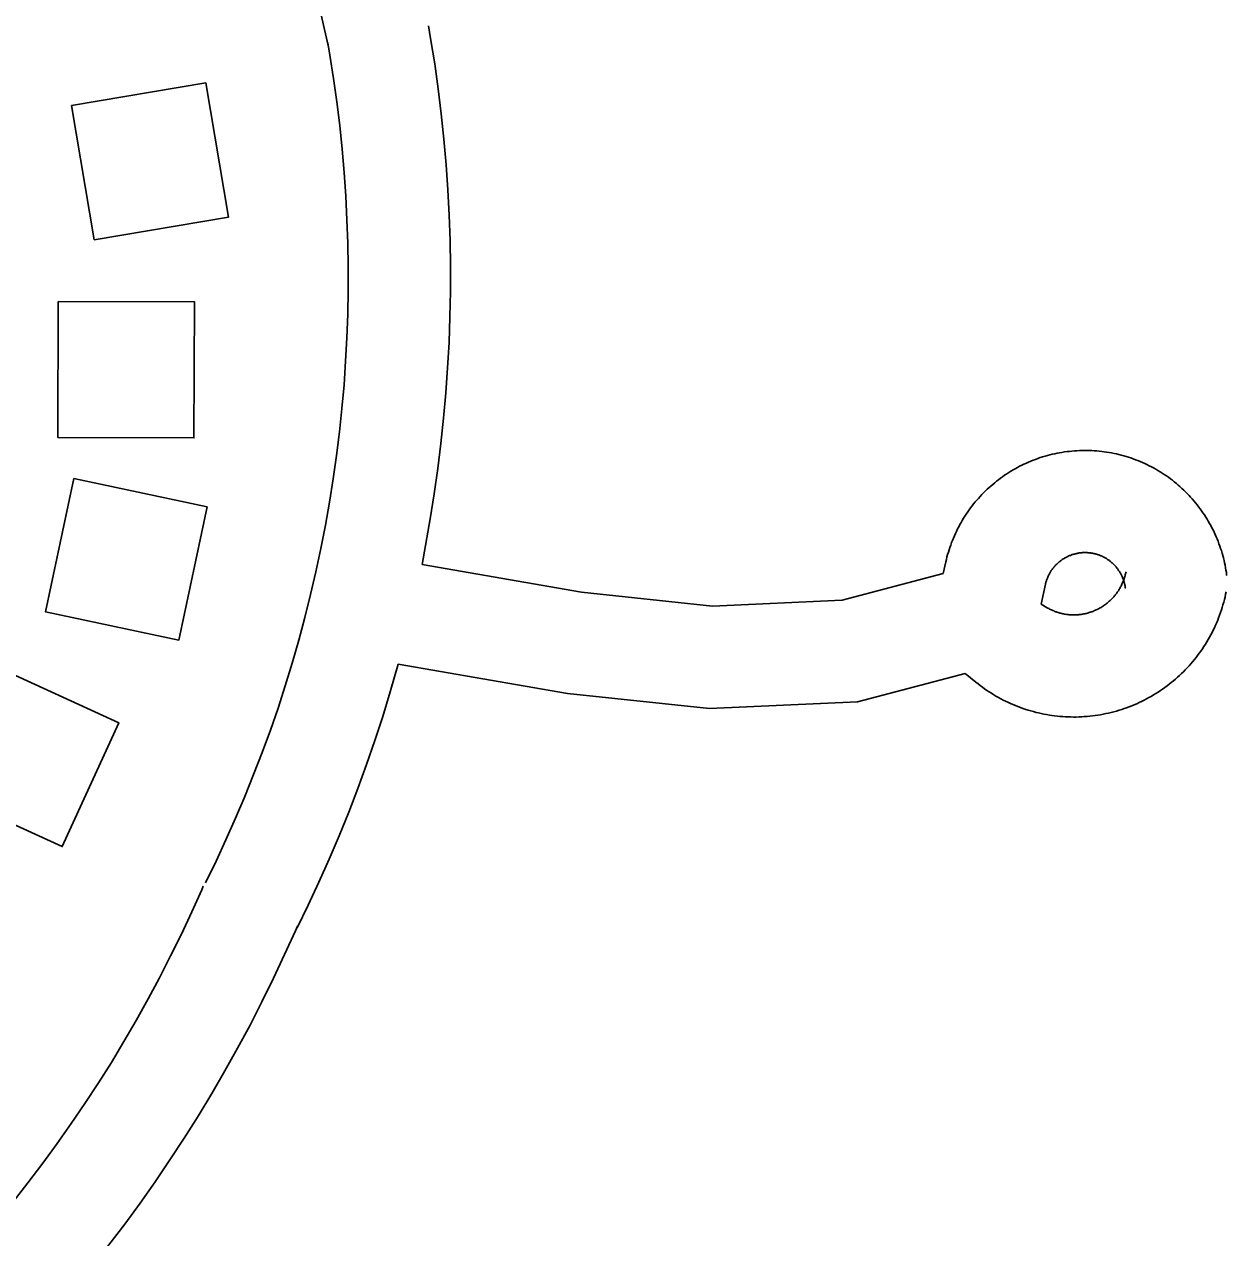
# Model space of a CAD drawing. Extents: x 3540316 to 3578335, y 553172 to 578787.
# Drawn here: x 3544859 to 3545212.2, y 575168.3 to 575524.7 of the extents above; entities that cross this region are included whole.
import ezdxf

# ---------------------------------------------------------------- set-up
doc = ezdxf.new("R2010")
doc.units = 0
doc.layers.add('V-BLDG-OTLN', color=7, linetype='Continuous')
doc.layers.add('V-ROAD-CNTR', color=7, linetype='Continuous')

msp = doc.modelspace()

# ---------------------------------------------------------------- linework, layer by layer
at = {"layer": 'V-BLDG-OTLN'}
for points in [[(3544872.94, 575500.85), (3544879.62, 575461.42), (3544919.06, 575468.1), (3544912.38, 575507.54)], [(3544869.03, 575443.35), (3544868.89, 575403.35), (3544908.89, 575403.22), (3544909.03, 575443.22)], [(3544912.74, 575382.97), (3544873.61, 575391.29), (3544865.28, 575352.17), (3544904.41, 575343.84)], [(3544850.43, 575336.18), (3544833.81, 575299.79), (3544870.19, 575283.17), (3544886.81, 575319.56)]]:
    msp.add_lwpolyline(points, close=True, dxfattribs=at)
at = {"layer": 'V-ROAD-CNTR'}
for points in [[(3544868.24, 575897.15), (3544872.43, 575850.92), (3544916.5, 575657.53), (3544948.35, 575518.46)], [(3544977.75, 575524.33), (3544978.4, 575520.55), (3544979.59, 575513.17), (3544980.58, 575505.78), (3544981.5, 575498.39), (3544982.29, 575490.95), (3544982.92, 575483.48), (3544983.42, 575476.07), (3544983.8, 575468.67), (3544984.09, 575461.18), (3544984.19, 575453.7), (3544984.19, 575446.25), (3544984.04, 575438.79), (3544983.8, 575431.3), (3544983.38, 575423.85), (3544982.87, 575416.45), (3544982.22, 575409), (3544981.41, 575401.55), (3544980.5, 575394.2), (3544979.47, 575386.77), (3544978.29, 575379.42), (3544975.93, 575366)], [(3544948.18, 575519.28), (3544948.8, 575515.65), (3544949.91, 575508.78), (3544950.83, 575501.93), (3544951.69, 575494.97), (3544952.42, 575488.09), (3544953.01, 575481.2), (3544953.47, 575474.29), (3544953.83, 575467.31), (3544954.1, 575460.4), (3544954.19, 575453.5), (3544954.19, 575446.55), (3544954.05, 575439.58), (3544953.83, 575432.64), (3544953.44, 575425.73), (3544952.96, 575418.78), (3544952.36, 575411.91), (3544951.61, 575405), (3544950.76, 575398.11), (3544949.8, 575391.22), (3544948.7, 575384.4), (3544947.5, 575377.55), (3544946.15, 575370.75), (3544944.7, 575363.92), (3544943.16, 575357.19), (3544941.48, 575350.48), (3544939.65, 575343.79), (3544937.74, 575337.1), (3544935.7, 575330.43), (3544933.57, 575323.85), (3544931.32, 575317.33), (3544928.91, 575310.8), (3544926.42, 575304.3), (3544923.84, 575297.9), (3544921.09, 575291.5), (3544918.26, 575285.12), (3544915.36, 575278.88), (3544912.25, 575272.56)], [(3545128.94, 575363.35), (3545129.71, 575366.85), (3545129.87, 575367.55), (3545130.05, 575368.25), (3545130.24, 575368.97), (3545130.46, 575369.69), (3545130.66, 575370.34), (3545130.88, 575371.02), (3545131.14, 575371.76), (3545131.4, 575372.47), (3545131.64, 575373.09), (3545131.92, 575373.79), (3545132.23, 575374.51), (3545132.51, 575375.13), (3545132.81, 575375.76), (3545133.15, 575376.47), (3545133.49, 575377.11), (3545133.84, 575377.77), (3545134.19, 575378.39), (3545134.55, 575379.01), (3545134.94, 575379.66), (3545135.32, 575380.26), (3545135.72, 575380.87), (3545136.15, 575381.5), (3545136.55, 575382.07), (3545136.99, 575382.67), (3545137.44, 575383.26), (3545137.88, 575383.82), (3545138.37, 575384.42), (3545138.82, 575384.95), (3545139.27, 575385.47), (3545139.8, 575386.06), (3545140.32, 575386.61), (3545140.79, 575387.09), (3545141.31, 575387.61), (3545141.87, 575388.15), (3545142.4, 575388.64), (3545142.91, 575389.09), (3545143.49, 575389.59), (3545144.06, 575390.07), (3545144.63, 575390.52), (3545145.19, 575390.96), (3545145.79, 575391.41), (3545146.39, 575391.84), (3545146.97, 575392.24), (3545147.59, 575392.66), (3545148.22, 575393.07), (3545148.82, 575393.43), (3545149.45, 575393.81), (3545150.1, 575394.18), (3545150.74, 575394.53), (3545151.39, 575394.88), (3545152.02, 575395.19), (3545152.67, 575395.51), (3545153.37, 575395.84), (3545154.04, 575396.13), (3545154.7, 575396.41), (3545155.37, 575396.67), (3545156.03, 575396.93), (3545156.77, 575397.19), (3545157.46, 575397.43), (3545158.13, 575397.64), (3545158.86, 575397.86), (3545159.55, 575398.05), (3545160.21, 575398.23), (3545160.97, 575398.42), (3545161.69, 575398.58), (3545162.4, 575398.73), (3545163.14, 575398.87), (3545163.82, 575398.99), (3545164.54, 575399.1), (3545165.32, 575399.21), (3545165.99, 575399.28), (3545166.71, 575399.36), (3545167.49, 575399.43), (3545168.21, 575399.47), (3545168.94, 575399.51)], [(3545168.94, 575399.51), (3545169.65, 575399.53), (3545170.37, 575399.54), (3545171.15, 575399.54), (3545171.89, 575399.52), (3545172.56, 575399.49), (3545173.3, 575399.46), (3545174.05, 575399.4), (3545174.77, 575399.33), (3545175.52, 575399.25), (3545176.21, 575399.16), (3545176.95, 575399.06), (3545177.7, 575398.94), (3545178.39, 575398.81), (3545179.12, 575398.67), (3545179.83, 575398.51), (3545180.53, 575398.35), (3545181.24, 575398.17), (3545181.97, 575397.97), (3545182.69, 575397.76), (3545183.35, 575397.56), (3545184.04, 575397.33), (3545184.74, 575397.09), (3545185.45, 575396.82), (3545186.1, 575396.57), (3545186.79, 575396.29), (3545187.5, 575395.99), (3545188.12, 575395.71), (3545188.77, 575395.4), (3545189.47, 575395.06), (3545190.11, 575394.72), (3545190.74, 575394.39), (3545191.37, 575394.04), (3545192, 575393.67), (3545192.67, 575393.27), (3545193.26, 575392.89), (3545193.86, 575392.5), (3545194.5, 575392.07), (3545195.08, 575391.65), (3545195.66, 575391.23), (3545196.24, 575390.79), (3545196.81, 575390.35), (3545197.42, 575389.84), (3545197.96, 575389.39), (3545198.47, 575388.94), (3545199.06, 575388.41), (3545199.59, 575387.91), (3545200.09, 575387.43), (3545200.62, 575386.89), (3545201.15, 575386.34), (3545201.62, 575385.82), (3545202.08, 575385.31), (3545202.59, 575384.73), (3545203.07, 575384.15), (3545203.51, 575383.6), (3545203.96, 575383.02), (3545204.41, 575382.42), (3545204.83, 575381.83), (3545205.24, 575381.25), (3545205.66, 575380.62), (3545206.06, 575379.99), (3545206.43, 575379.4), (3545206.8, 575378.77), (3545207.17, 575378.13), (3545207.54, 575377.46), (3545207.87, 575376.83), (3545208.19, 575376.21), (3545208.51, 575375.54), (3545208.84, 575374.84), (3545209.12, 575374.17), (3545209.39, 575373.54), (3545209.67, 575372.85), (3545209.93, 575372.16), (3545210.19, 575371.44), (3545210.42, 575370.76), (3545210.63, 575370.11), (3545210.86, 575369.36), (3545211.06, 575368.65), (3545211.23, 575368), (3545211.42, 575367.25), (3545211.57, 575366.54), (3545211.73, 575365.82), (3545211.87, 575365.06), (3545211.98, 575364.4), (3545212.1, 575363.67), (3545212.19, 575362.96), (3545212.21, 575362.81)], [(3545157.68, 575354.42), (3545158.97, 575360.22), (3545159.02, 575360.44), (3545159.07, 575360.65), (3545159.12, 575360.83), (3545159.17, 575361.01), (3545159.25, 575361.26), (3545159.32, 575361.47), (3545159.37, 575361.62), (3545159.44, 575361.79), (3545159.54, 575362.05), (3545159.61, 575362.23), (3545159.66, 575362.36), (3545159.77, 575362.6), (3545159.88, 575362.82), (3545159.94, 575362.96), (3545160.05, 575363.16), (3545160.14, 575363.32), (3545160.25, 575363.52), (3545160.36, 575363.71), (3545160.45, 575363.87), (3545160.57, 575364.06), (3545160.68, 575364.23), (3545160.79, 575364.39), (3545160.93, 575364.58), (3545161.05, 575364.74), (3545161.16, 575364.89), (3545161.31, 575365.08), (3545161.41, 575365.21), (3545161.57, 575365.39), (3545161.74, 575365.59), (3545161.83, 575365.69), (3545161.96, 575365.83), (3545162.15, 575366.02), (3545162.29, 575366.16), (3545162.41, 575366.27), (3545162.57, 575366.42), (3545162.76, 575366.6), (3545162.89, 575366.71), (3545163.04, 575366.84), (3545163.21, 575366.97), (3545163.39, 575367.11), (3545163.55, 575367.23), (3545163.7, 575367.34), (3545163.9, 575367.48), (3545164.06, 575367.58), (3545164.22, 575367.68), (3545164.42, 575367.81), (3545164.59, 575367.91), (3545164.76, 575368.01), (3545164.95, 575368.11), (3545165.13, 575368.21), (3545165.34, 575368.31), (3545165.53, 575368.41), (3545165.68, 575368.48), (3545165.87, 575368.56), (3545166.08, 575368.65), (3545166.28, 575368.73), (3545166.5, 575368.81), (3545166.65, 575368.86), (3545166.85, 575368.93), (3545167.08, 575369), (3545167.24, 575369.05), (3545167.46, 575369.12), (3545167.7, 575369.18), (3545167.86, 575369.22), (3545168.06, 575369.26), (3545168.27, 575369.31), (3545168.45, 575369.34), (3545168.69, 575369.38), (3545168.9, 575369.42), (3545169.06, 575369.44), (3545169.32, 575369.47), (3545169.54, 575369.49), (3545169.69, 575369.51), (3545169.9, 575369.52), (3545170.12, 575369.53)], [(3545170.12, 575369.53), (3545170.35, 575369.54), (3545170.56, 575369.54), (3545170.73, 575369.54), (3545170.93, 575369.53), (3545171.19, 575369.52), (3545171.39, 575369.51), (3545171.59, 575369.5), (3545171.8, 575369.48), (3545171.98, 575369.46), (3545172.22, 575369.43), (3545172.42, 575369.4), (3545172.59, 575369.37), (3545172.83, 575369.33), (3545173.02, 575369.29), (3545173.23, 575369.25), (3545173.45, 575369.2), (3545173.64, 575369.15), (3545173.82, 575369.1), (3545174.01, 575369.04), (3545174.25, 575368.97), (3545174.45, 575368.9), (3545174.63, 575368.84), (3545174.8, 575368.78), (3545175.04, 575368.69), (3545175.21, 575368.61), (3545175.37, 575368.55), (3545175.6, 575368.44), (3545175.81, 575368.34), (3545175.94, 575368.28), (3545176.14, 575368.18), (3545176.34, 575368.07), (3545176.53, 575367.96), (3545176.71, 575367.86), (3545176.86, 575367.77), (3545177.05, 575367.65), (3545177.24, 575367.52), (3545177.38, 575367.43), (3545177.56, 575367.3), (3545177.74, 575367.17), (3545177.91, 575367.04), (3545178.09, 575366.9), (3545178.2, 575366.81), (3545178.38, 575366.66), (3545178.57, 575366.49), (3545178.69, 575366.39), (3545178.83, 575366.25), (3545179.02, 575366.07), (3545179.15, 575365.94), (3545179.27, 575365.81), (3545179.43, 575365.64), (3545179.6, 575365.45), (3545179.71, 575365.32), (3545179.83, 575365.18), (3545179.97, 575365), (3545180.1, 575364.83), (3545180.22, 575364.68), (3545180.34, 575364.5), (3545180.47, 575364.32), (3545180.57, 575364.17), (3545180.68, 575364), (3545180.81, 575363.8), (3545180.92, 575363.61), (3545181.01, 575363.45), (3545181.1, 575363.29), (3545181.2, 575363.09), (3545181.31, 575362.87), (3545181.4, 575362.7), (3545181.47, 575362.54), (3545181.56, 575362.34), (3545181.65, 575362.12), (3545181.73, 575361.93), (3545181.8, 575361.74), (3545181.86, 575361.58), (3545181.93, 575361.37), (3545182.01, 575361.13), (3545182.05, 575360.98), (3545182.11, 575360.78), (3545182.18, 575360.52), (3545182.22, 575360.36), (3545182.26, 575360.15), (3545182.31, 575359.94), (3545182.34, 575359.78), (3545182.38, 575359.52), (3545182.41, 575359.31), (3545182.44, 575359.09), (3545182.44, 575359.09)], [(3544975.93, 575366), (3545022.75, 575357.88), (3545061.19, 575353.79), (3545099.22, 575355.54), (3545128.94, 575363.35)], [(3545177.5, 575355.03), (3545177.72, 575355.23), (3545177.94, 575355.43), (3545178.12, 575355.59), (3545178.3, 575355.78), (3545178.53, 575356.01), (3545178.7, 575356.18), (3545178.86, 575356.36), (3545179.05, 575356.58), (3545179.26, 575356.82), (3545179.41, 575357), (3545179.56, 575357.19), (3545179.75, 575357.44), (3545179.91, 575357.65), (3545180.07, 575357.87), (3545180.22, 575358.1), (3545180.38, 575358.33), (3545180.51, 575358.54), (3545180.65, 575358.76), (3545180.8, 575359.02), (3545180.94, 575359.26), (3545181.06, 575359.49), (3545181.18, 575359.72), (3545181.31, 575359.97), (3545181.44, 575360.25), (3545181.55, 575360.48), (3545181.64, 575360.7), (3545181.74, 575360.94), (3545181.86, 575361.23), (3545181.96, 575361.49), (3545182.05, 575361.75), (3545182.12, 575361.97), (3545182.21, 575362.24), (3545182.29, 575362.53), (3545182.36, 575362.75), (3545182.43, 575363.03), (3545182.5, 575363.34), (3545182.55, 575363.56), (3545182.63, 575363.92)], [(3545197.18, 575332.39), (3545197.76, 575332.91), (3545198.33, 575333.42), (3545198.93, 575333.99), (3545199.5, 575334.55), (3545200.03, 575335.09), (3545200.6, 575335.68), (3545201.17, 575336.3), (3545201.68, 575336.88), (3545202.16, 575337.44), (3545202.7, 575338.09), (3545203.2, 575338.73), (3545203.67, 575339.33), (3545204.15, 575339.97), (3545204.62, 575340.62), (3545205.06, 575341.27), (3545205.5, 575341.93), (3545205.94, 575342.61), (3545206.36, 575343.31), (3545206.75, 575343.97), (3545207.14, 575344.66), (3545207.53, 575345.37), (3545207.91, 575346.08), (3545208.25, 575346.78), (3545208.59, 575347.47), (3545208.92, 575348.21), (3545209.26, 575348.97), (3545209.56, 575349.71), (3545209.84, 575350.42), (3545210.12, 575351.16), (3545210.39, 575351.9), (3545210.65, 575352.69), (3545210.89, 575353.44), (3545211.11, 575354.17), (3545211.34, 575354.98), (3545211.53, 575355.74), (3545211.71, 575356.47), (3545211.89, 575357.29), (3545212.03, 575357.98)], [(3545157.68, 575354.42), (3545159.51, 575353.33), (3545159.72, 575353.21), (3545159.95, 575353.09), (3545160.19, 575352.96), (3545160.44, 575352.83), (3545160.72, 575352.7), (3545160.96, 575352.59), (3545161.17, 575352.5), (3545161.43, 575352.39), (3545161.71, 575352.28), (3545161.96, 575352.18), (3545162.22, 575352.09), (3545162.43, 575352.02), (3545162.7, 575351.94), (3545163, 575351.85), (3545163.23, 575351.78), (3545163.51, 575351.71), (3545163.81, 575351.64), (3545164.03, 575351.59), (3545164.31, 575351.53), (3545164.59, 575351.48), (3545164.81, 575351.44), (3545165.12, 575351.4), (3545165.39, 575351.36), (3545165.62, 575351.33), (3545165.96, 575351.3), (3545166.22, 575351.28), (3545166.44, 575351.26), (3545166.72, 575351.25), (3545166.99, 575351.24), (3545167.3, 575351.24), (3545167.58, 575351.24), (3545167.81, 575351.25), (3545168.07, 575351.26), (3545168.39, 575351.28), (3545168.65, 575351.3), (3545168.91, 575351.32), (3545169.19, 575351.35), (3545169.44, 575351.39), (3545169.73, 575351.43), (3545169.99, 575351.47), (3545170.24, 575351.52), (3545170.54, 575351.58), (3545170.8, 575351.64), (3545171.04, 575351.69), (3545171.32, 575351.77), (3545171.6, 575351.84), (3545171.83, 575351.91), (3545172.07, 575351.99), (3545172.37, 575352.09), (3545172.64, 575352.18), (3545172.87, 575352.27), (3545173.1, 575352.36), (3545173.39, 575352.48), (3545173.63, 575352.58), (3545173.84, 575352.68), (3545174.12, 575352.81), (3545174.38, 575352.94), (3545174.59, 575353.04), (3545174.85, 575353.19), (3545175.08, 575353.31), (3545175.31, 575353.45), (3545175.57, 575353.61), (3545175.77, 575353.74), (3545176, 575353.89), (3545176.24, 575354.05), (3545176.44, 575354.19), (3545176.67, 575354.36), (3545176.9, 575354.54), (3545177.1, 575354.7), (3545177.32, 575354.88), (3545177.5, 575355.03)], [(3544968.85, 575336.78), (3544966.51, 575328.59), (3544964.31, 575321.42), (3544962.02, 575314.35), (3544959.58, 575307.24), (3544956.98, 575300.23), (3544954.34, 575293.33), (3544951.54, 575286.37), (3544948.58, 575279.49), (3544945.58, 575272.72), (3544942.43, 575265.94), (3544939.16, 575259.3)], [(3544968.85, 575336.78), (3545018.59, 575328.15), (3545060.29, 575323.71), (3545103.77, 575325.72), (3545135.44, 575334.04)], [(3545135.44, 575334.04), (3545138.54, 575331.45), (3545139.18, 575330.95), (3545139.81, 575330.46), (3545140.44, 575329.99), (3545141.1, 575329.52), (3545141.76, 575329.07), (3545142.4, 575328.64), (3545143.09, 575328.2), (3545143.77, 575327.78), (3545144.42, 575327.4), (3545145.14, 575326.99), (3545145.85, 575326.6), (3545146.55, 575326.23), (3545147.26, 575325.88), (3545147.95, 575325.55), (3545148.68, 575325.22), (3545149.44, 575324.88), (3545150.17, 575324.58), (3545150.88, 575324.3), (3545151.63, 575324.02), (3545152.37, 575323.75), (3545153.17, 575323.48), (3545153.93, 575323.25), (3545154.65, 575323.03), (3545155.45, 575322.81), (3545156.21, 575322.61), (3545156.94, 575322.43), (3545157.76, 575322.25), (3545158.54, 575322.09), (3545159.31, 575321.94), (3545160.14, 575321.81), (3545160.88, 575321.7), (3545161.67, 575321.59), (3545162.5, 575321.49), (3545163.23, 575321.42), (3545164.03, 575321.35), (3545164.87, 575321.3), (3545165.65, 575321.27), (3545166.46, 575321.25), (3545167.22, 575321.24), (3545168, 575321.24), (3545168.85, 575321.26), (3545169.64, 575321.3), (3545170.39, 575321.34), (3545171.2, 575321.4), (3545172, 575321.48), (3545172.78, 575321.57), (3545173.59, 575321.67), (3545174.36, 575321.79), (3545175.16, 575321.92), (3545175.95, 575322.07), (3545176.7, 575322.22), (3545177.48, 575322.39), (3545178.27, 575322.58), (3545179.04, 575322.77), (3545179.79, 575322.98), (3545180.58, 575323.21), (3545181.36, 575323.46), (3545182.07, 575323.7), (3545182.8, 575323.95), (3545183.57, 575324.24), (3545184.34, 575324.54), (3545185.04, 575324.83), (3545185.78, 575325.15), (3545186.54, 575325.49), (3545187.22, 575325.82), (3545187.92, 575326.17), (3545188.66, 575326.55), (3545189.34, 575326.92), (3545190.05, 575327.31), (3545190.73, 575327.72), (3545191.38, 575328.11), (3545192.08, 575328.56), (3545192.75, 575329), (3545193.39, 575329.44), (3545194.06, 575329.91), (3545194.69, 575330.38), (3545195.31, 575330.85), (3545195.94, 575331.35), (3545196.55, 575331.85), (3545197.18, 575332.39)], [(3544911.63, 575271.51), (3544911.19, 575270.48), (3544908.24, 575263.97), (3544905.21, 575257.47), (3544902.04, 575251.06), (3544898.77, 575244.63), (3544895.42, 575238.4), (3544891.9, 575232.12), (3544888.29, 575225.89), (3544884.62, 575219.78), (3544880.8, 575213.76), (3544876.84, 575207.69), (3544872.85, 575201.78), (3544868.73, 575195.95), (3544864.5, 575190.19), (3544860.14, 575184.44), (3544855.76, 575178.81)], [(3544939.26, 575259.81), (3544938.67, 575258.42), (3544935.49, 575251.44), (3544932.27, 575244.5), (3544928.86, 575237.6), (3544925.36, 575230.73), (3544921.72, 575223.95), (3544917.96, 575217.26), (3544914.13, 575210.66), (3544910.15, 575204.01), (3544906.03, 575197.53), (3544901.84, 575191.1), (3544897.52, 575184.72), (3544893.07, 575178.42), (3544888.55, 575172.25), (3544883.93, 575166.16), (3544879.19, 575160.08), (3544872.42, 575151.82)]]:
    msp.add_lwpolyline(points, dxfattribs=at)

doc.saveas('drawing.dxf')
